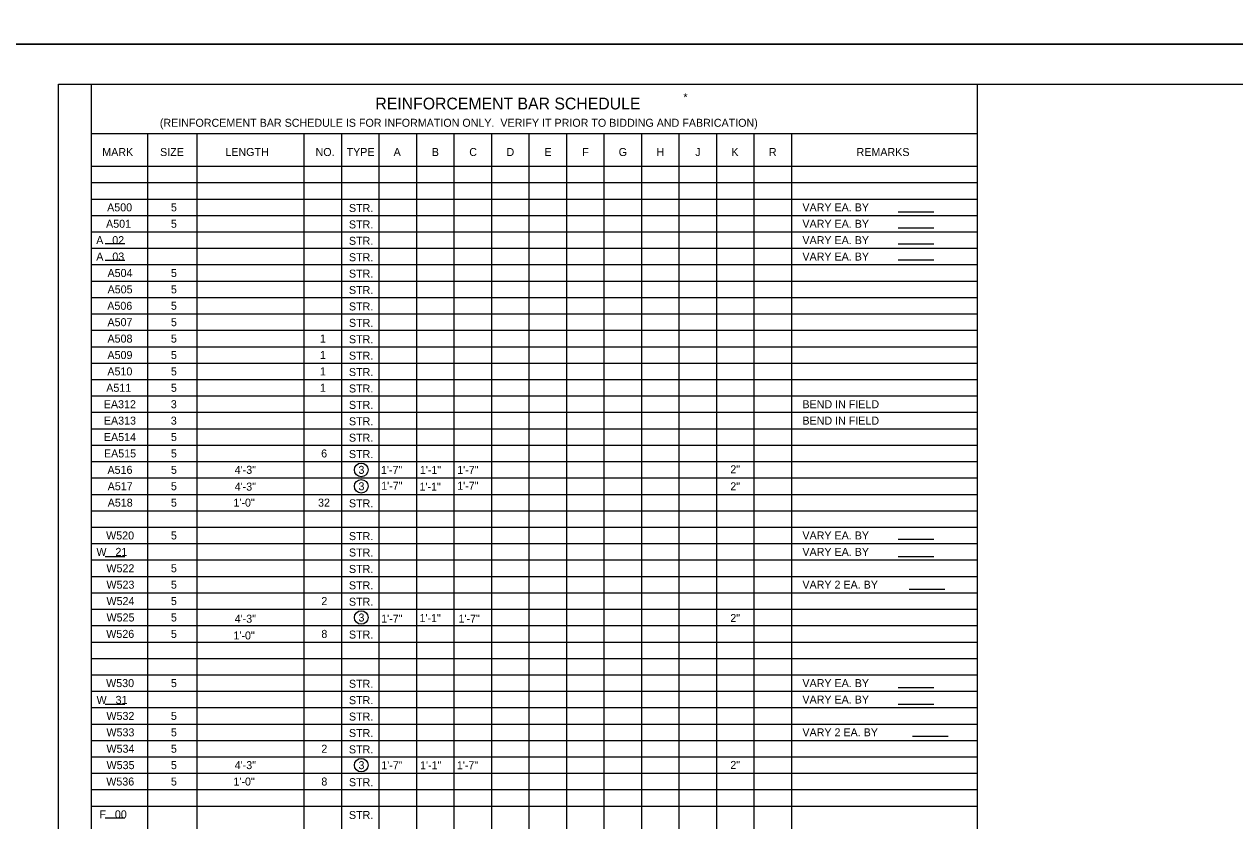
# Model space of a CAD drawing. Extents: x 638340 to 640241, y 295465 to 298435.
# Drawn here: x 639303.6 to 639757.5, y 296956.2 to 297255 of the extents above; entities that cross this region are included whole.
import ezdxf

# ---------------------------------------------------------------- set-up
doc = ezdxf.new("R2010")
doc.units = 0
for name, color, linetype in [('2', 7, 'Continuous'), ('4', 7, 'Continuous'), ('6', 7, 'Continuous'), ('PLT-BNDY', 7, 'Continuous')]:
    doc.layers.add(name, color=color, linetype=linetype)

msp = doc.modelspace()

# ---------------------------------------------------------------- linework, layer by layer
at = {"layer": '2'}
for p, q in [((639316.46, 296668.46), (639316.46, 297232.46)), ((639316.46, 297232.46), (640102.69, 297232.46))]:
    msp.add_line(p, q, dxfattribs=at)
at = {"layer": '4'}
for p, q in [((639631.3, 297184.6), (639644.67, 297184.6)), ((639631.3, 297178.6), (639644.67, 297178.6)), ((639333.9, 297172.68), (639341.31, 297172.68)), ((639631.3, 297172.6), (639644.67, 297172.6)), ((639333.9, 297166.49), (639341.31, 297166.49)), ((639631.3, 297166.6), (639644.67, 297166.6)), ((639631.3, 297061.83), (639644.67, 297061.83)), ((639333.9, 297055.37), (639341.31, 297055.37)), ((639631.3, 297055.37), (639644.67, 297055.37)), ((639635.38, 297043.1), (639648.76, 297043.1)), ((639631.3, 297006.27), (639644.67, 297006.27)), ((639333.9, 297000.03), (639341.31, 297000.03)), ((639631.3, 297000.03), (639644.67, 297000.03)), ((639636.68, 296987.97), (639650.05, 296987.97)), ((639333.9, 296957.37), (639341.31, 296957.37))]:
    msp.add_line(p, q, dxfattribs=at)
for centre in [(639429.95, 297087.84), (639429.95, 297081.69), (639429.95, 297032.47), (639429.95, 296977.11)]:
    msp.add_circle(centre, 2.55, dxfattribs=at)
at = {"layer": '6'}
for p, q in [((639328.8, 297232.46), (639661.06, 297232.46)), ((639328.8, 296814.13), (639328.8, 297232.46)), ((639661.06, 296762.79), (639661.06, 297232.46)), ((639328.8, 297214), (639661.06, 297214)), ((639349.89, 297201.7), (639349.89, 297214)), ((639368.45, 297201.7), (639368.45, 297214)), ((639408.58, 297201.7), (639408.58, 297214)), ((639422.64, 297201.7), (639422.64, 297214)), ((639436.7, 297201.7), (639436.7, 297214)), ((639450.76, 297201.7), (639450.76, 297214)), ((639464.82, 297201.7), (639464.82, 297214)), ((639478.89, 297201.7), (639478.89, 297214)), ((639492.95, 297201.7), (639492.95, 297214)), ((639507.01, 297201.7), (639507.01, 297214)), ((639521.07, 297201.7), (639521.07, 297214)), ((639535.13, 297201.7), (639535.13, 297214)), ((639549.19, 297201.7), (639549.19, 297214)), ((639563.25, 297201.7), (639563.25, 297214)), ((639577.32, 297201.7), (639577.32, 297214)), ((639591.38, 297201.7), (639591.38, 297214)), ((639328.8, 297201.7), (639661.06, 297201.7)), ((639349.89, 296814.13), (639349.89, 297201.7)), ((639368.45, 296814.13), (639368.45, 297201.7)), ((639408.58, 296814.13), (639408.58, 297201.7)), ((639422.64, 296814.13), (639422.64, 297201.7)), ((639436.7, 296814.13), (639436.7, 297201.7)), ((639450.76, 296814.13), (639450.76, 297201.7)), ((639464.82, 296814.13), (639464.82, 297201.7)), ((639478.89, 296814.13), (639478.89, 297201.7)), ((639492.95, 296814.13), (639492.95, 297201.7)), ((639507.01, 296814.13), (639507.01, 297201.7)), ((639521.07, 296814.13), (639521.07, 297201.7)), ((639535.13, 296814.13), (639535.13, 297201.7)), ((639549.19, 296814.13), (639549.19, 297201.7)), ((639563.25, 296814.13), (639563.25, 297201.7)), ((639577.32, 296814.13), (639577.32, 297201.7)), ((639591.38, 296814.13), (639591.38, 297201.7)), ((639328.8, 297195.54), (639661.06, 297195.54)), ((639328.8, 297189.39), (639661.06, 297189.39)), ((639328.8, 297183.24), (639661.06, 297183.24)), ((639328.8, 297177.09), (639661.06, 297177.09)), ((639328.8, 297170.94), (639661.06, 297170.94)), ((639328.8, 297164.79), (639661.06, 297164.79)), ((639328.8, 297158.63), (639661.06, 297158.63)), ((639328.8, 297152.48), (639661.06, 297152.48)), ((639328.8, 297146.33), (639661.06, 297146.33)), ((639328.8, 297140.18), (639661.06, 297140.18)), ((639328.8, 297134.03), (639661.06, 297134.03)), ((639328.8, 297127.87), (639661.06, 297127.87)), ((639328.8, 297121.72), (639661.06, 297121.72)), ((639328.8, 297115.57), (639661.06, 297115.57)), ((639328.8, 297109.42), (639661.06, 297109.42)), ((639328.8, 297103.27), (639661.06, 297103.27)), ((639328.8, 297097.11), (639661.06, 297097.11)), ((639328.8, 297090.96), (639661.06, 297090.96)), ((639328.8, 297084.81), (639661.06, 297084.81)), ((639328.8, 297078.66), (639661.06, 297078.66)), ((639328.8, 297072.51), (639661.06, 297072.51)), ((639328.8, 297066.36), (639661.06, 297066.36)), ((639328.8, 297060.2), (639661.06, 297060.2)), ((639328.8, 297054.05), (639661.06, 297054.05)), ((639328.8, 297047.9), (639661.06, 297047.9)), ((639328.8, 297041.75), (639661.06, 297041.75)), ((639328.8, 297035.6), (639661.06, 297035.6)), ((639328.8, 297029.44), (639661.06, 297029.44)), ((639328.8, 297023.29), (639661.06, 297023.29)), ((639328.8, 297017.14), (639661.06, 297017.14)), ((639328.8, 297010.99), (639661.06, 297010.99)), ((639328.8, 297004.84), (639661.06, 297004.84)), ((639328.8, 296998.68), (639661.06, 296998.68)), ((639328.8, 296992.53), (639661.06, 296992.53)), ((639328.8, 296986.38), (639661.06, 296986.38)), ((639328.8, 296980.23), (639661.06, 296980.23)), ((639328.8, 296974.08), (639661.06, 296974.08)), ((639328.8, 296967.93), (639661.06, 296967.93)), ((639328.8, 296961.77), (639661.06, 296961.77))]:
    msp.add_line(p, q, dxfattribs=at)
at = {"layer": 'PLT-BNDY'}
for points in [[(639276.46, 297841.46), (640117.46, 297841.46), (640117.46, 297247.46), (639276.46, 297247.46)], [(639276.46, 297247.46), (640117.46, 297247.46), (640117.46, 296653.46), (639276.46, 296653.46)]]:
    msp.add_lwpolyline(points, close=True, dxfattribs=at)

# ---------------------------------------------------------------- texts
at = {"layer": '4'}
for s, height, p in [('REINFORCEMENT BAR SCHEDULE', 4.4294, (639435.26, 297223)), ('*', 3, (639550.76, 297226.09)), ('(REINFORCEMENT BAR SCHEDULE IS FOR INFORMATION ONLY.  VERIFY IT PRIOR TO BIDDING AND FABRICATION)', 3.0001, (639354.43, 297216.49)), ('SIZE', 3, (639354.52, 297205.53)), ('LENGTH', 3, (639379, 297205.53)), ('NO.', 3, (639412.83, 297205.53)), ('C', 3, (639470.47, 297205.53)), ('G', 3, (639526.51, 297205.53)), ('REMARKS', 3, (639615.71, 297205.53)), ('MARK', 3, (639332.85, 297205.53)), ('TYPE', 3, (639424.47, 297205.53)), ('A', 3, (639442.1, 297205.53)), ('B', 3, (639456.42, 297205.53)), ('D', 3, (639484.42, 297205.53)), ('E', 3, (639498.67, 297205.53)), ('F', 3, (639512.84, 297205.53)), ('H', 3, (639540.69, 297205.53)), ('J', 3, (639555.22, 297205.53)), ('K', 3, (639568.75, 297205.53)), ('R', 3, (639582.83, 297205.53)), ('A500', 3, (639334.67, 297184.78)), ('5', 3, (639358.59, 297184.78)), ('STR.', 3, (639425.35, 297184.53)), ('VARY EA. BY     ', 3.0001, (639595.4, 297184.78)), ('A501', 3, (639334.26, 297178.63)), ('5', 3, (639358.59, 297178.63)), ('STR.', 3, (639425.35, 297178.38)), ('VARY EA. BY     ', 3.0001, (639595.4, 297178.63)), ('A   02', 3, (639330.58, 297172.48)), ('STR.', 3, (639425.35, 297172.23)), ('VARY EA. BY     ', 3.0001, (639595.4, 297172.48)), ('A   03', 3, (639330.6, 297166.33)), ('STR.', 3, (639425.35, 297166.08)), ('VARY EA. BY     ', 3.0001, (639595.4, 297166.33)), ('A504', 3, (639334.81, 297160.17)), ('5', 3, (639358.59, 297160.17)), ('STR.', 3, (639425.35, 297159.93)), ('A505', 3, (639334.84, 297154.02)), ('5', 3, (639358.59, 297154.02)), ('STR.', 3, (639425.35, 297153.78)), ('A506', 3, (639334.72, 297147.87)), ('5', 3, (639358.59, 297147.87)), ('STR.', 3, (639425.35, 297147.62)), ('A507', 3, (639334.79, 297141.72)), ('5', 3, (639358.59, 297141.72)), ('STR.', 3, (639425.35, 297141.47)), ('A508', 3, (639334.8, 297135.57)), ('5', 3, (639358.59, 297135.57)), ('1', 3, (639414.46, 297135.57)), ('STR.', 3, (639425.35, 297135.32)), ('A509', 3, (639334.79, 297129.41)), ('5', 3, (639358.59, 297129.41)), ('1', 3, (639414.46, 297129.41)), ('STR.', 3, (639425.35, 297129.17)), ('A510', 3, (639334.76, 297123.26)), ('5', 3, (639358.59, 297123.26)), ('1', 3, (639414.46, 297123.26)), ('STR.', 3, (639425.35, 297123.02)), ('A511', 3, (639334.34, 297117.11)), ('5', 3, (639358.59, 297117.11)), ('1', 3, (639414.46, 297117.11)), ('STR.', 3, (639425.35, 297116.86)), ('EA312', 3, (639333.42, 297110.96)), ('3', 3, (639358.55, 297110.96)), ('STR.', 3, (639425.35, 297110.71)), ('BEND IN FIELD', 3.0001, (639595.4, 297110.96)), ('EA313', 3, (639333.44, 297104.81)), ('3', 3, (639358.55, 297104.81)), ('STR.', 3, (639425.35, 297104.56)), ('BEND IN FIELD', 3.0001, (639595.4, 297104.81)), ('EA514', 3, (639333.45, 297098.65)), ('5', 3, (639358.59, 297098.65)), ('STR.', 3, (639425.35, 297098.41)), ('EA515', 3, (639333.48, 297092.5)), ('5', 3, (639358.59, 297092.5)), ('6', 3, (639414.93, 297092.5)), ('STR.', 3, (639425.35, 297092.26)), ('A516', 3, (639334.81, 297086.35)), ('5', 3, (639358.59, 297086.35)), ('4\'-3"', 3, (639382.5, 297086.35)), ('3', 3, (639428.92, 297086.34)), ('1\'-7"', 2.996, (639437.37, 297086.31)), ('1\'-1"', 2.996, (639451.93, 297086.31)), ('1\'-7"', 2.996, (639465.95, 297086.31)), ('2"', 2.996, (639568.36, 297086.55)), ('A517', 3, (639334.87, 297080.2)), ('5', 3, (639358.59, 297080.2)), ('4\'-3"', 3, (639382.5, 297080.06)), ('3', 3, (639428.92, 297080.19)), ('1\'-7"', 2.996, (639437.44, 297080.36)), ('1\'-1"', 2.996, (639451.8, 297080.03)), ('1\'-7"', 2.996, (639465.95, 297080.36)), ('2"', 2.996, (639568.36, 297080.16)), ('A518', 3, (639334.88, 297074.05)), ('5', 3, (639358.59, 297074.05)), ('1\'-0"', 3, (639382.03, 297074.05)), ('32', 3, (639413.76, 297074.05)), ('STR.', 3, (639425.35, 297073.8)), ('W520', 3, (639334.29, 297061.74)), ('5', 3, (639358.59, 297061.74)), ('STR.', 3, (639425.35, 297061.5)), ('VARY EA. BY     ', 3.0001, (639595.4, 297061.74)), ('W   21', 3, (639330.66, 297055.59)), ('STR.', 3, (639425.35, 297055.35)), ('VARY EA. BY     ', 3.0001, (639595.4, 297055.59)), ('W522', 3, (639334.4, 297049.44)), ('5', 3, (639358.59, 297049.44)), ('STR.', 3, (639425.35, 297049.19)), ('W523', 3, (639334.41, 297043.29)), ('5', 3, (639358.59, 297043.29)), ('STR.', 3, (639425.35, 297043.04)), ('VARY 2 EA. BY     ', 3.0001, (639595.4, 297043.29)), ('W524', 3, (639334.42, 297037.14)), ('5', 3, (639358.59, 297037.14)), ('2', 3, (639414.99, 297037.14)), ('STR.', 3, (639425.35, 297036.89)), ('W525', 3, (639334.45, 297030.98)), ('5', 3, (639358.59, 297030.98)), ('4\'-3"', 3, (639382.5, 297030.52)), ('3', 3, (639428.92, 297030.97)), ('1\'-7"', 2.996, (639437.44, 297030.55)), ('1\'-1"', 2.996, (639451.8, 297030.77)), ('1\'-7"', 2.996, (639466.43, 297030.55)), ('2"', 2.996, (639568.36, 297030.78)), ('W526', 3, (639334.34, 297024.83)), ('5', 3, (639358.59, 297024.83)), ('1\'-0"', 3, (639382.03, 297024.24)), ('8', 3, (639415, 297024.83)), ('STR.', 3, (639425.35, 297024.59)), ('W530', 3, (639334.29, 297006.38)), ('5', 3, (639358.59, 297006.38)), ('STR.', 3, (639425.35, 297006.13)), ('VARY EA. BY     ', 3.0001, (639595.4, 297006.38)), ('W   31', 3, (639330.71, 297000.08)), ('STR.', 3, (639425.35, 296999.98)), ('VARY EA. BY     ', 3.0001, (639595.4, 297000.22)), ('W532', 3, (639334.4, 296994.07)), ('5', 3, (639358.59, 296994.07)), ('STR.', 3, (639425.35, 296993.83)), ('W533', 3, (639334.41, 296987.92)), ('5', 3, (639358.59, 296987.92)), ('STR.', 3, (639425.35, 296987.67)), ('VARY 2 EA. BY     ', 3.0001, (639595.4, 296987.92)), ('W534', 3, (639334.42, 296981.77)), ('5', 3, (639358.59, 296981.77)), ('2', 3, (639414.99, 296981.77)), ('STR.', 3, (639425.35, 296981.52)), ('W535', 3, (639334.45, 296975.62)), ('5', 3, (639358.59, 296975.62)), ('4\'-3"', 3, (639382.5, 296975.62)), ('3', 3, (639428.92, 296975.61)), ('1\'-7"', 2.996, (639437.49, 296975.57)), ('1\'-1"', 2.996, (639452.02, 296975.57)), ('1\'-7"', 2.996, (639465.82, 296975.57)), ('2"', 2.996, (639568.36, 296975.7)), ('W536', 3, (639334.34, 296969.47)), ('5', 3, (639358.59, 296969.47)), ('1\'-0"', 3, (639382.03, 296969.47)), ('8', 3, (639415, 296969.47)), ('STR.', 3, (639425.35, 296969.22)), ('F   00', 3, (639331.78, 296957.16)), ('STR.', 3, (639425.35, 296956.92))]:
    msp.add_text(s, height=height, dxfattribs=at).set_placement(p)

doc.saveas('drawing.dxf')
